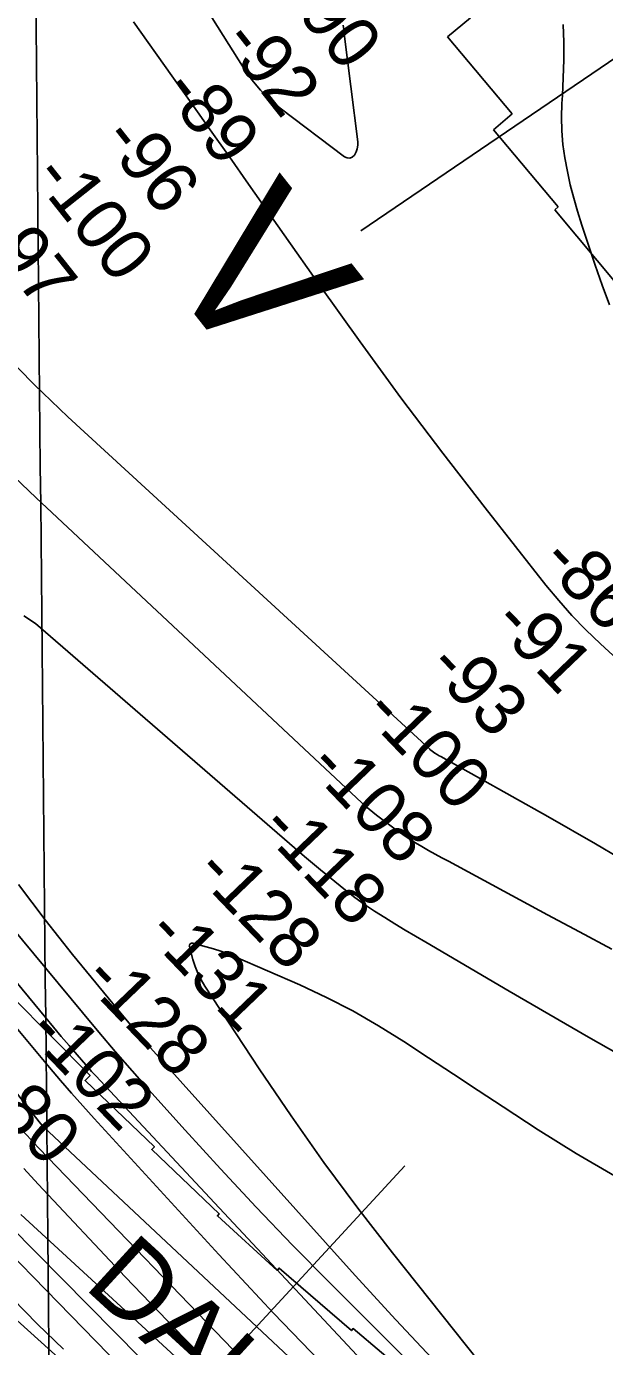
# Model space of a CAD drawing. Extents: x 3625074 to 3663148, y 511451 to 537151.
# Drawn here: x 3634526 to 3635272, y 519895 to 521600 of the extents above; entities that cross this region are included whole.
import ezdxf

# ---------------------------------------------------------------- set-up
doc = ezdxf.new("R2010")
doc.units = 0
for name, color, linetype in [('V-GRID-MAJR', 7, 'Continuous'), ('V-RIVR-IDEN', 7, 'Continuous'), ('V-RIVR-RANG', 7, 'Continuous'), ('V-RRAP-RVMT', 7, 'Continuous'), ('V-RRAP-RVMT-IDEN', 7, 'Continuous'), ('V-TOPO-DPTH', 7, 'Continuous'), ('V-TOPO-MAJR', 7, 'Continuous'), ('V-TOPO-MINR', 7, 'Continuous')]:
    doc.layers.add(name, color=color, linetype=linetype)

msp = doc.modelspace()

# ---------------------------------------------------------------- linework, layer by layer
at = {"layer": 'V-GRID-MAJR'}
msp.add_spline([(3634583.656, 516913.037), (3634524.612, 522971.789), (3634465.549, 529032.474), (3634406.486, 535093.172), (3634406.467, 535095.091)], degree=3, dxfattribs=at)
at = {"layer": 'V-RIVR-RANG'}
for p, q in [((3635883.6148, 521965.6930999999), (3634957.4, 521335.99)), ((3634458.2787, 519525.8082000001), (3635014.4579, 520128.35670000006))]:
    msp.add_line(p, q, dxfattribs=at)
at = {"layer": 'V-RRAP-RVMT'}
for p, q in [((3635098.9640000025, 521611.0290000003), (3635069.4290000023, 521586.30900000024)), ((3635069.4290000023, 521586.30900000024), (3635152.9400000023, 521486.73800000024)), ((3635152.9400000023, 521486.73800000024), (3635128.7170000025, 521466.36700000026)), ((3635128.7170000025, 521466.36700000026), (3635212.2990000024, 521366.7240000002)), ((3635212.2990000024, 521366.7240000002), (3635207.8610000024, 521363.02700000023)), ((3635207.8610000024, 521363.02700000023), (3635291.2970000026, 521263.38600000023))]:
    msp.add_line(p, q, dxfattribs=at)
msp.add_lwpolyline([(3635057.3590000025, 519825.26900000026), (3634947.5500000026, 519917.8760000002), (3634945.3730000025, 519915.31400000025), (3634851.9310000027, 519996.08900000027), (3634849.4030000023, 519993.18200000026), (3634772.2330000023, 520063.53800000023), (3634774.7310000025, 520066.1430000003), (3634687.5180000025, 520149.3110000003), (3634690.8920000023, 520152.82100000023), (3634601.2530000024, 520238.3490000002), (3634607.8100000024, 520244.86200000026), (3634507.0840000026, 520346.44400000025)], dxfattribs=at)
at = {"layer": 'V-TOPO-DPTH'}
for points in [[(3633418.327152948, 521599.856925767), (3633420.4904592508, 521595.75982902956), (3633623.6675378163, 521219.3960267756), (3633665.055597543, 521143.958238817), (3633707.1200883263, 521068.90562284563), (3633750.199225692, 520994.4307648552), (3633793.954794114, 520920.3410788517), (3633864.2600821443, 520803.1197953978), (3633873.5729261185, 520788.06406452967), (3633883.155141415, 520773.1871043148), (3633893.1414136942, 520758.57830007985), (3633903.3970572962, 520744.1482664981), (3633994.456772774, 520619.67308221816), (3634051.357906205, 520543.86716864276), (3634109.4750035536, 520469.0297644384), (3634169.4160467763, 520395.6451242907), (3634230.573053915, 520323.2289935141), (3634409.458196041, 520116.6236275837), (3634424.1252722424, 520099.9817698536), (3634438.9838704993, 520083.51581857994), (3634454.129751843, 520067.31372699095), (3634469.4671552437, 520051.28754185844), (3634809.3433818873, 519702.3439453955)], [(3634809.3433818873, 519702.3439453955), (3634469.4671552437, 520051.28754185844), (3634454.129751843, 520067.31372699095), (3634438.9838704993, 520083.51581857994), (3634424.1252722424, 520099.9817698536), (3634409.458196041, 520116.6236275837), (3634230.573053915, 520323.2289935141), (3634169.4160467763, 520395.6451242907), (3634109.4750035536, 520469.0297644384), (3634051.357906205, 520543.86716864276), (3633994.456772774, 520619.67308221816), (3633903.3970572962, 520744.1482664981), (3633893.1414136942, 520758.57830007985), (3633883.155141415, 520773.1871043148), (3633873.5729261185, 520788.06406452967), (3633864.2600821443, 520803.1197953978), (3633793.954794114, 520920.3410788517), (3633750.199225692, 520994.4307648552), (3633707.1200883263, 521068.90562284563), (3633665.055597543, 521143.958238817), (3633623.6675378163, 521219.3960267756), (3633420.4904592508, 521595.75982902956), (3633418.327152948, 521599.856925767)], [(3634470.176532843, 520084.7940503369), (3634841.632123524, 519708.73828670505)], [(3634841.632123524, 519708.73828670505), (3634470.176532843, 520084.7940503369)], [(3634507.4000411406, 519956.625248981), (3634540.0058118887, 519923.72093027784), (3634573.3195668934, 519891.5336004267)], [(3634573.3195668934, 519891.5336004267), (3634540.0058118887, 519923.72093027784), (3634507.4000411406, 519956.625248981)]]:
    msp.add_lwpolyline(points, dxfattribs=at)
at = {"layer": 'V-TOPO-MAJR'}
for points in [[(3635321.6679010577, 520508.05105805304), (3635260.6407476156, 520544.11693202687), (3635199.1174688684, 520579.36242544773), (3635060.7382242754, 520656.78329249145), (3635058.8034672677, 520657.84209815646), (3635055.879498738, 520659.3868623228), (3635053.0842959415, 520661.14235294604), (3635049.407751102, 520663.7424806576), (3635047.889498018, 520664.8907677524), (3635047.160969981, 520665.50278744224), (3635046.4477411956, 520666.133745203), (3634579.1763500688, 521095.77828324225), (3634557.513732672, 521116.153523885), (3634536.1667884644, 521136.84711946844), (3634515.2933540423, 521158.01824746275), (3634494.7355928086, 521179.507730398), (3634459.420564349, 521217.26936034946), (3634456.808229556, 521220.15952823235), (3634454.2635497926, 521223.10614642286), (3634451.820352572, 521226.1374400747), (3634449.4448103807, 521229.22518403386), (3634221.6135861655, 521536.00314023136), (3634178.1024575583, 521594.8599150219), (3634134.763561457, 521653.8426625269)], [(3634066.1114190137, 520906.11050953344), (3634550.4694814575, 520319.2698026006), (3634560.459369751, 520307.2770639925), (3634570.5209045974, 520295.34529812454), (3634580.6899092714, 520283.5049913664), (3634590.930560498, 520271.7256573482), (3634608.1084917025, 520252.1461797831), (3634609.822919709, 520250.21046905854), (3634611.549341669, 520248.2856178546), (3634613.293754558, 520246.37705593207), (3634615.0501614, 520244.4793535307), (3635136.397776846, 519686.46799299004)], [(3634518.1982106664, 520065.1077984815), (3635127.071067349, 519504.98566437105)]]:
    msp.add_lwpolyline(points, dxfattribs=at)
at = {"layer": 'V-TOPO-MINR'}
for points in [[(3634934.619206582, 521601.42370587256), (3634934.976057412, 521598.44947246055), (3634935.3179575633, 521595.78970541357), (3634935.497240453, 521594.2287784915), (3634935.5726141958, 521593.6048291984), (3634953.399780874, 521450.8644408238), (3634953.4655492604, 521446.28345791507), (3634952.90601055, 521441.8513335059), (3634951.4085111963, 521437.6424968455), (3634949.2857047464, 521433.5825186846), (3634946.396887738, 521431.10814654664), (3634943.323095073, 521429.74102815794), (3634939.971838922, 521430.0347903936), (3634936.4356071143, 521431.4358063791), (3634853.4279196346, 521494.28687916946), (3634840.156748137, 521505.5241789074), (3634827.806973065, 521517.60628477), (3634816.839292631, 521530.9555998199), (3634806.7930086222, 521545.1497209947), (3634669.0588150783, 521764.1569218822)], [(3633418.327152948, 521599.856925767), (3633420.4904592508, 521595.75982902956), (3633623.6675378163, 521219.3960267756), (3633665.055597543, 521143.958238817), (3633707.1200883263, 521068.90562284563), (3633750.199225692, 520994.4307648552), (3633793.954794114, 520920.3410788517), (3633864.2600821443, 520803.1197953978), (3633873.5729261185, 520788.06406452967), (3633883.155141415, 520773.1871043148), (3633893.1414136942, 520758.57830007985), (3633903.3970572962, 520744.1482664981), (3633994.456772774, 520619.67308221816), (3634051.357906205, 520543.86716864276), (3634109.4750035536, 520469.0297644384), (3634169.4160467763, 520395.6451242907), (3634230.573053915, 520323.2289935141), (3634409.458196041, 520116.6236275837), (3634424.1252722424, 520099.9817698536), (3634438.9838704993, 520083.51581857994), (3634454.129751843, 520067.31372699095), (3634469.4671552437, 520051.28754185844), (3634809.3433818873, 519702.3439453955)], [(3634664.0159502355, 521605.7498627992), (3634713.518312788, 521536.20487135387), (3634738.3204949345, 521501.2852496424), (3634763.075018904, 521466.3319486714), (3634787.758055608, 521431.32812881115), (3634812.393434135, 521396.2906296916), (3634904.4663950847, 521265.0556710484), (3634956.44456432, 521192.26099888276), (3635009.216272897, 521120.0564542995), (3635063.1782904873, 521048.73710108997), (3635117.93384742, 520978.007875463), (3635196.486175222, 520878.25995370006), (3635213.0196746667, 520858.2722515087), (3635230.1613544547, 520838.8477860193), (3635248.2153047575, 520820.26817558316), (3635266.8774354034, 520802.2518018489), (3635514.0189067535, 520574.87335501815)], [(3635278.7967797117, 521240.32862381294), (3635269.247092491, 521265.7939517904), (3635260.043765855, 521291.379923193), (3635251.359980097, 521317.1468597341), (3635243.0225549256, 521343.03443970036), (3635237.3938370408, 521361.1372344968), (3635232.4729436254, 521378.14605350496), (3635228.006603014, 521395.26389959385), (3635224.222091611, 521412.54528630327), (3635220.8921330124, 521429.9357000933), (3635218.5250398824, 521447.4411910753), (3635216.976293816, 521464.9902014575), (3635216.6550683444, 521482.6044909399), (3635217.1521899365, 521500.26229982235), (3635217.810282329, 521510.67728497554), (3635218.9040212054, 521533.5797808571), (3635219.527938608, 521556.48784496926), (3635219.447123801, 521579.40426142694), (3635218.8964875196, 521602.32624611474)], [(3635281.5001241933, 520408.19306759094), (3635240.071032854, 520430.2841162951), (3635198.6990263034, 520452.48272402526), (3635070.679250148, 520521.49419789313), (3635062.0789340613, 520526.16514389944), (3635053.4983625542, 520530.87181998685), (3635044.9474079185, 520535.63209119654), (3635036.416197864, 520540.42809248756), (3635028.0013042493, 520545.4063675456), (3635019.7213040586, 520550.59125357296), (3635011.6436440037, 520556.0860560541), (3635003.700877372, 520561.78746950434), (3634977.878001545, 520581.07539928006), (3634972.964499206, 520584.87504382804), (3634968.139793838, 520588.780707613), (3634963.4482839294, 520592.8454002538), (3634958.8455709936, 520597.0161121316), (3634538.269955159, 520991.1189794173), (3634509.688946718, 521018.17939052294)], [(3635303.141317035, 520265.2808099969), (3635251.482209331, 520294.34049955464), (3635200.0837294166, 520323.85871814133), (3635148.8590013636, 520353.6826227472), (3635041.4360516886, 520416.8677311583), (3635028.0945786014, 520424.762451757), (3635014.7811341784, 520432.7038808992), (3635001.5097327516, 520440.7153728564), (3634988.2663599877, 520448.7735733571), (3634975.215540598, 520457.1105466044), (3634962.392649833, 520465.7713987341), (3634949.911652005, 520474.91806918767), (3634937.6585828, 520484.38861852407), (3634905.331932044, 520510.38120253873), (3634900.128706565, 520514.61234006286), (3634894.957060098, 520518.88130740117), (3634889.8327821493, 520523.2070194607), (3634884.7400832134, 520527.57056133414), (3634537.309355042, 520828.5937060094), (3634522.323578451, 520838.3541777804)], [(3634148.858775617, 520687.1602766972), (3634542.01852319, 520184.8065788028), (3634544.031304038, 520182.3609754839), (3634546.913016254, 520179.2764770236), (3634547.673393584, 520178.5440378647), (3635180.7477922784, 519584.8946497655)], [(3634348.5043286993, 520626.75910878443), (3634597.8795692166, 520326.0966950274), (3634619.050712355, 520300.86512780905), (3634640.4111879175, 520275.7967579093), (3634662.055662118, 520250.9731839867), (3634683.889468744, 520226.3128073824), (3634730.446561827, 520174.3277729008), (3634776.114520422, 520124.1890938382), (3634822.3335372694, 520074.5724473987), (3634869.379141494, 520025.7388498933), (3634916.9758039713, 519977.4272850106), (3635229.8930305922, 519665.09952862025)], [(3634515.4724642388, 520491.57924579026), (3634549.741613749, 520446.0071080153), (3634585.161680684, 520401.26723329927), (3634649.393541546, 520323.17930534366), (3634658.393292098, 520312.38251094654), (3634667.4857607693, 520301.66542565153), (3634676.7173066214, 520291.0679040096), (3634686.041570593, 520280.55009147), (3634950.284782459, 519986.37216791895), (3635002.607531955, 519929.3174264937), (3635055.697390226, 519873.0009377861)], [(3635285.260634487, 520115.1376867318), (3635235.397477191, 520144.04275269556), (3635186.4409666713, 520174.60437655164), (3635141.2526345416, 520204.38281918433), (3635109.1946134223, 520225.5035966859), (3635077.133540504, 520246.61973948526), (3635045.067889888, 520267.7289302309), (3635012.9991874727, 520288.83348627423), (3634980.462254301, 520309.07638206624), (3634947.307754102, 520328.18182644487), (3634913.226903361, 520345.5810937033), (3634878.528485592, 520361.8429095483), (3634795.2612242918, 520398.31785835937), (3634786.0761487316, 520402.0722171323), (3634776.784757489, 520405.5163429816), (3634767.33389272, 520408.4951194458), (3634757.776712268, 520411.1636629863), (3634740.4299923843, 520415.5456927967), (3634738.6165042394, 520415.556181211), (3634737.0058547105, 520414.7227201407), (3634736.4385511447, 520414.0133291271), (3634735.952949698, 520412.39928695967), (3634736.0346518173, 520411.49463580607), (3634740.5846570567, 520394.8684886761), (3634743.538405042, 520385.7842299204), (3634747.035956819, 520376.94535703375), (3634751.3492142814, 520368.47456295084), (3634756.206275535, 520360.249154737), (3634826.279076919, 520253.44528937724), (3634867.4081445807, 520192.598766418), (3634909.627720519, 520132.5414880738), (3634953.4830588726, 520073.6680766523), (3634998.428905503, 520015.58390984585), (3635157.663896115, 519815.5494334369)], [(3634916.8889114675, 519863.0662650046), (3634844.847765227, 519937.8315305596), (3634773.893221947, 520013.667144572), (3634613.15265306, 520189.3054955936), (3634598.4857792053, 520205.5490951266), (3634583.9661417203, 520221.9215157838), (3634569.6673587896, 520238.4871681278), (3634555.5158122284, 520255.1816415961), (3634451.710187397, 520379.31842621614)], [(3634518.9116013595, 520175.68812641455), (3634526.56438531, 520167.1357835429), (3634534.362732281, 520158.7159584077), (3634542.258121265, 520150.3844784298), (3635111.3805169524, 519560.05229564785)], [(3634522.066594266, 520124.6417188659), (3634540.784892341, 520104.32842166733), (3634653.200852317, 519984.60130550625), (3634729.1211059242, 519905.40028008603), (3634806.106995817, 519827.2712310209)], [(3634470.176532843, 520084.7940503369), (3634841.632123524, 519708.73828670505)], [(3634507.4000411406, 519956.625248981), (3634540.0058118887, 519923.72093027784), (3634573.3195668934, 519891.5336004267)], [(3634504.7815983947, 519936.7481483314), (3635070.787134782, 519424.8876589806)]]:
    msp.add_lwpolyline(points, dxfattribs=at)

# ---------------------------------------------------------------- texts
at = {"layer": 'V-RIVR-IDEN'}
msp.add_text('V', height=199.99959800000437, rotation=308.3365784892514, dxfattribs=at).set_placement((3634694.9325714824, 521288.2463973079))
at = {"layer": 'V-RIVR-RANG'}
for s, height, rotation, p in [('-90', 67.00000000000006, 308.36675, (3634856.190375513, 521640.2889900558)), ('-92', 67.00000000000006, 308.36675, (3634776.485292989, 521579.86171142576)), ('-89', 67.00000000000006, 308.36675, (3634699.073375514, 521516.5389900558)), ('-96', 67.00000000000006, 308.36675, (3634621.005553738, 521454.0435380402)), ('-100', 67.00000000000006, 308.36675, (3634531.8053588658, 521405.6106650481)), ('-97', 67.00000000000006, 308.36675, (3634462.2512929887, 521332.3607114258)), ('-86', 67.00000000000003, 313.815, (3635187.0775696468, 520907.41754256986)), ('-91', 67.00000000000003, 313.815, (3635125.158082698, 520827.51328979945)), ('-93', 67.00000000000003, 313.815, (3635040.9585853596, 520770.83124471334)), ('-100', 67.00000000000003, 313.815, (3634958.9505644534, 520711.8641464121)), ('-108', 67.00000000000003, 313.815, (3634886.8051874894, 520642.61980864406)), ('-118', 67.00000000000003, 313.815, (3634824.7030775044, 520562.9058936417)), ('-128', 67.00000000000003, 313.815, (3634740.6862032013, 520506.03351078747)), ('-131', 67.00000000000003, 313.815, (3634678.0362241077, 520426.8906090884)), ('-128', 67.00000000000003, 313.815, (3634596.0282032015, 520367.9235107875)), ('-102', 67.00000000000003, 313.815, (3634523.6992032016, 520298.8695107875)), ('-80', 67.00000000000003, 313.815, (3634463.2407005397, 520217.44255587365))]:
    msp.add_text(s, height=height, rotation=rotation, dxfattribs=at).set_placement(p)
at = {"layer": 'V-RRAP-RVMT-IDEN'}
msp.add_text('DALE', height=99.99980200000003, rotation=317.47538758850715, dxfattribs=at).set_placement((3634598.1895492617, 519971.8180725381))

doc.saveas('drawing.dxf')
